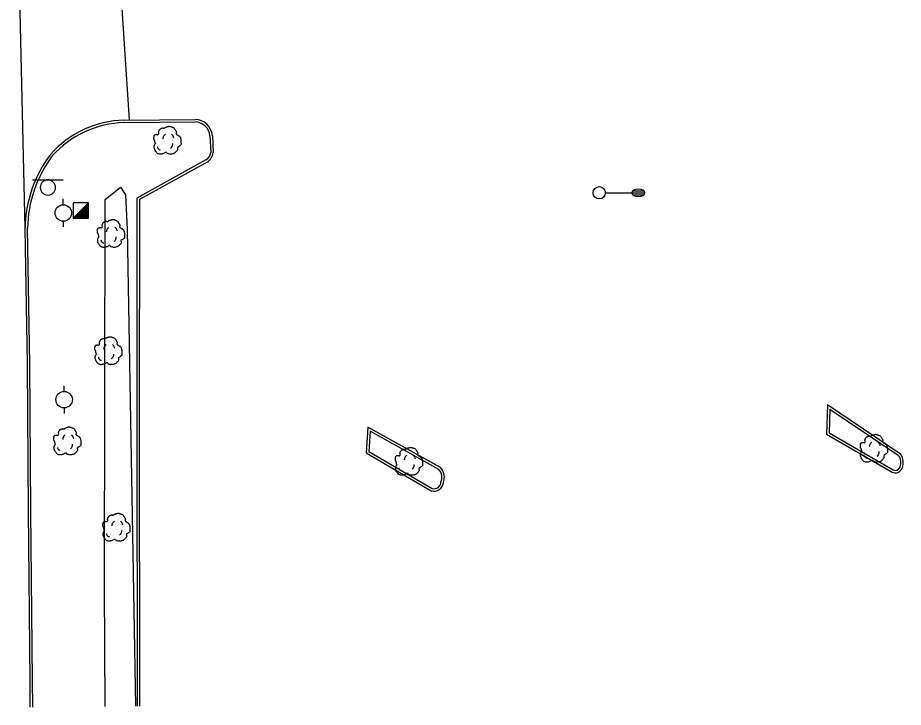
# Model space of a CAD drawing. Extents: x 2145380 to 2156929, y 139568 to 149130.
# Drawn here: x 2145673.7 to 2145889.3, y 142445.6 to 142613.5 of the extents above; entities that cross this region are included whole.
import ezdxf

# ---------------------------------------------------------------- set-up
doc = ezdxf.new("R2010")
doc.units = 0
for name, color, linetype in [('TOPO_Asphalt', 7, 'Continuous'), ('TOPO_Curb Back', 7, 'Continuous'), ('TOPO_Light Pole', 7, 'Continuous'), ('TOPO_Misc', 7, 'Continuous'), ('TOPO_Power Pole', 7, 'Continuous'), ('TOPO_Shrub', 7, 'Continuous'), ('TOPO_Sign', 7, 'Continuous'), ('TOPO_Tree', 7, 'Continuous')]:
    doc.layers.add(name, color=color, linetype=linetype)

# ---------------------------------------------------------------- blocks, each defined once
blk = doc.blocks.new('POWPOL')
at = {"layer": 'TOPO_Power Pole'}
for p, q in [((0, 10.2), (0, 17.3)), ((0, -10.2), (0, -17.3))]:
    blk.add_line(p, q, dxfattribs=at)
blk.add_circle((0, 0), 10.2, dxfattribs=at)
blk = doc.blocks.new('LP')
at = {"layer": 'TOPO_Light Pole'}
blk.add_line((3.81, 0), (20.32, 0), dxfattribs=at)
for points in [[(20.32, 0), (27.94, 0)], [(20.32, 0), (23.5, 0)], [(20.83, 1.27), (27.43, 1.27)], [(20.83, 1.27), (23.5, 1.27)], [(23.71, 1.27), (27.43, 1.27)], [(23.71, 0), (27.94, 0)], [(20.83, -1.27), (27.43, -1.27)], [(20.83, -1.27), (23.5, -1.27)], [(23.71, -1.27), (27.43, -1.27)]]:
    blk.add_lwpolyline(points, dxfattribs=at)
blk.add_circle((0, 0), 3.81, dxfattribs=at)
blk.add_ellipse((24.13, 0), major_axis=(3.81, 0), ratio=0.666667, dxfattribs=at)
blk = doc.blocks.new('TREE')
at = {"layer": 'TOPO_Tree'}
for points in [[(-14.1, -0.4), (-14.2, 0.5), (-14.4, 1.4), (-14.6, 2.3), (-14.8, 3.2), (-15.5, 4), (-15.7, 4.9), (-15.8, 5.6), (-15.7, 6.3), (-15.7, 7), (-15.6, 7.9), (-15.7, 8.8), (-15.1, 9.7), (-14.6, 10.4), (-13.8, 10.5), (-13, 10.7), (-12.2, 11), (-11.1, 10), (-10.4, 10.7), (-9.4, 11.7), (-10.3, 13.3), (-9.8, 14.4), (-9.6, 15.1), (-9.3, 15.9), (-8.8, 16.5), (-8.2, 17.3), (-7.5, 17.7), (-6.7, 18.1), (-6.1, 18.4), (-5.6, 18.6), (-5.1, 18.7), (-4.5, 18.7), (-4, 18.5), (-3.5, 18.1)], [(-4.2, 5.1), (-4.5, 6.1), (-4.3, 7.2), (-3.8, 8.2), (-3.3, 9.3), (-2.7, 10.3), (-1.6, 11)], [(-3.5, 17.6), (-3.1, 18.3), (-2.6, 18.8), (-1.9, 19.2), (-1, 19.7), (-0.2, 20), (0.7, 20.2), (1.6, 20.5), (2.5, 20.8), (3.4, 20.8), (4.1, 20.7), (4.8, 20.5), (5.5, 20.2), (6.4, 19.9), (7.3, 19.7), (8.2, 19.2), (9.4, 18.4), (10, 17.2), (10.8, 16), (11.2, 15.3), (11.6, 14.6), (11.9, 13.9), (12.2, 13.1), (11.4, 12), (11.9, 11.2), (12, 11), (12.2, 10.9), (12.4, 10.7), (12.9, 10.4), (13.5, 10), (14, 9.7), (14.7, 9.2), (15.4, 8.7), (16.1, 8.1), (16.7, 7.5), (16.9, 6.7), (17.1, 6), (17.6, 4.4), (17.7, 2.8), (17.7, 1.2), (17.7, -0.2), (17.8, -2.2), (16.6, -3), (15.5, -3.8), (14.3, -4.6), (13.2, -5.3)], [(5.9, 11.2), (6.5, 10.7), (7, 10.2), (7.4, 9.5), (7.9, 8.6), (8.3, 7.6), (8.5, 6.6)], [(13.2, -5.3), (13.3, -5.8), (13.4, -6.3), (13.4, -6.7), (13.8, -8.5), (12.2, -10), (10.8, -11.5), (10, -12.3), (9.1, -12.8), (8.2, -13.1), (6, -13.8), (3.3, -13.6), (1.3, -13.1), (0.5, -12.9), (-0.1, -11.4), (-0.8, -11.5), (-2, -11.6), (-3.3, -12.8), (-4.5, -13.1), (-6.1, -13.5), (-7.8, -14), (-9.3, -13.6), (-11.4, -13.1), (-12.8, -11.4), (-14.1, -9.4), (-15.3, -7.3), (-15.6, -5.1), (-15.1, -3), (-14.9, -1.9), (-13.9, -0.8), (-13.5, 0.1)], [(-11.4, -4.5), (-11.5, -5.4), (-11, -6.3), (-10.1, -7.2), (-9.3, -8), (-8.5, -8.3), (-7.7, -8.1)], [(4.8, -6.3), (5.7, -5.7), (6.3, -4.9), (6.8, -3.9), (7.4, -2.8), (7.6, -1.7), (7.5, -0.6)]]:
    blk.add_open_spline(points, degree=3, dxfattribs=at)

msp = doc.modelspace()

# ---------------------------------------------------------------- linework, layer by layer
at = {"layer": 'TOPO_Asphalt'}
for p, q in [((2145675.51, 142562.24), (2145673.71, 142641.34)), ((2145698.89, 142618.25), (2145700.85, 142588.57))]:
    msp.add_line(p, q, dxfattribs=at)
at = {"layer": 'TOPO_Curb Back'}
for p, q in [((2145870.8, 142519.19), (2145870.57, 142512.07)), ((2145888.3, 142507.39), (2145870.8, 142519.19)), ((2145871.37, 142518.09), (2145871.18, 142512.41)), ((2145887.98, 142506.89), (2145871.37, 142518.09)), ((2145758.94, 142513.8), (2145758.56, 142507.51)), ((2145776.61, 142503.96), (2145758.94, 142513.8)), ((2145759.49, 142512.81), (2145759.18, 142507.84)), ((2145776.24, 142503.48), (2145759.49, 142512.81)), ((2145870.57, 142512.07), (2145886.53, 142502.81)), ((2145871.18, 142512.41), (2145886.79, 142503.35)), ((2145758.56, 142507.51), (2145774.38, 142498.24)), ((2145759.18, 142507.84), (2145774.61, 142498.8))]:
    msp.add_line(p, q, dxfattribs=at)
for points in [[(2145699.58, 142588.56), (2145716.91, 142588.73)], [(2145699.59, 142587.96), (2145716.9, 142588.13)], [(2145720.5, 142584.71), (2145720.69, 142580.67)], [(2145721.1, 142584.75), (2145721.3, 142580.65)], [(2145719.52, 142578.84), (2145702.72, 142569.56), (2145702.68, 142516.03), (2145702.77, 142445.85)], [(2145719.82, 142578.32), (2145703.32, 142569.2), (2145703.28, 142516.03), (2145703.37, 142445.86)], [(2145676.76, 142445.56), (2145676.72, 142452.1), (2145676.3, 142493.33), (2145676.09, 142529.13), (2145675.51, 142562.24)], [(2145677.36, 142445.57), (2145677.32, 142452.1), (2145676.9, 142493.34), (2145676.69, 142529.14), (2145676.11, 142562.24)]]:
    msp.add_lwpolyline(points, dxfattribs=at)
for centre, radius, start, end in [((2145700.36, 142563.53), 25.04, 91.7884, 138.2739), ((2145716.75, 142584.36), 4.37, 5.1417, 87.8787), ((2145700.36, 142563.53), 24.44, 91.8034, 138.2169), ((2145716.75, 142584.36), 3.77, 5.3263, 87.6732), ((2145705.99, 142561.81), 30.49, 142.9179, 179.1929), ((2145705.99, 142561.81), 29.89, 142.9646, 179.1747), ((2145718.24, 142580.95), 2.46, 301.2397, 353.5402), ((2145718.24, 142580.95), 3.06, 301.0017, 354.4909), ((2145887.32, 142505.79), 1.27, 4.8573, 58.964), ((2145887.32, 142505.79), 1.87, 6.023, 58.4439), ((2145885.18, 142505.19), 3.48, 338.7373, 11.7384), ((2145885.18, 142505.19), 4.08, 338.146, 11.2605), ((2145774.04, 142501.55), 2.92, 336.596, 41.2717), ((2145774.04, 142501.55), 3.52, 338.2215, 43.0335), ((2145887.27, 142504.59), 1.93, 247.4174, 331.647), ((2145887.27, 142504.59), 1.33, 248.9606, 330.2583), ((2145774.98, 142500.51), 2.35, 255.2811, 353.512), ((2145774.98, 142500.51), 1.75, 257.7875, 356.0881)]:
    msp.add_arc(centre, radius, start, end, dxfattribs=at)
at = {"layer": 'TOPO_Misc'}
for p, q in [((2145687.23, 142564.66), (2145690.97, 142568.41)), ((2145689.25, 142566.69), (2145690.97, 142566.69)), ((2145689.44, 142566.88), (2145690.97, 142566.88)), ((2145689.63, 142567.07), (2145690.97, 142567.07)), ((2145689.82, 142567.26), (2145690.97, 142567.26)), ((2145690, 142567.44), (2145690.97, 142567.44)), ((2145690.19, 142567.63), (2145690.97, 142567.63)), ((2145690.38, 142567.82), (2145690.97, 142567.82)), ((2145690.57, 142568), (2145690.97, 142568)), ((2145690.76, 142568.19), (2145690.97, 142568.19)), ((2145690.94, 142568.37), (2145690.97, 142568.37)), ((2145687.39, 142564.82), (2145690.98, 142564.82)), ((2145687.58, 142565.02), (2145690.98, 142565.02)), ((2145687.76, 142565.2), (2145690.98, 142565.2)), ((2145687.95, 142565.39), (2145690.98, 142565.39)), ((2145688.14, 142565.57), (2145690.98, 142565.57)), ((2145688.33, 142565.76), (2145690.98, 142565.76)), ((2145688.52, 142565.95), (2145690.98, 142565.95)), ((2145688.7, 142566.13), (2145690.97, 142566.13)), ((2145688.89, 142566.32), (2145690.97, 142566.32)), ((2145689.07, 142566.51), (2145690.97, 142566.51))]:
    msp.add_line(p, q, dxfattribs=at)
msp.add_lwpolyline([(2145690.98, 142564.67), (2145690.97, 142568.41), (2145687.23, 142568.41), (2145687.23, 142564.66), (2145690.98, 142564.67)], dxfattribs=at)
at = {"layer": 'TOPO_Shrub'}
msp.add_lwpolyline([(2145695.02, 142445.76), (2145694.83, 142474.71), (2145694.96, 142569.2), (2145698.7, 142572.25), (2145699.98, 142570.38), (2145700.32, 142561.91), (2145702.35, 142445.84)], dxfattribs=at)
at = {"layer": 'TOPO_Sign'}
for points in [[(2145677.3, 142574.01), (2145684.8, 142574.02)], [(2145681.05, 142574.01), (2145681.05, 142574.01)], [(2145679.19, 142572.14), (2145679.19, 142572.14)], [(2145682.92, 142572.14), (2145682.92, 142572.14)], [(2145681.05, 142570.27), (2145681.05, 142570.27)]]:
    msp.add_lwpolyline(points, dxfattribs=at)
for start, end in [(90, 180), (360, 90), (180, 270), (270, 0)]:
    msp.add_arc((2145681.05, 142572.14), 1.87, start, end, dxfattribs=at)

# ---------------------------------------------------------------- block references
at = {"layer": 'TOPO_Light Pole', "xscale": 0.39370000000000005, "yscale": 0.3937000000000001}
msp.add_blockref('LP', (2145815.27, 142570.84), dxfattribs=at)
at = {"layer": 'TOPO_Power Pole', "xscale": 0.19685000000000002, "yscale": 0.19685000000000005}
for p in [(2145684.81, 142565.94), (2145685, 142520.47)]:
    msp.add_blockref('POWPOL', p, dxfattribs=at)
at = {"layer": 'TOPO_Tree', "xscale": 0.19685000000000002, "yscale": 0.19685000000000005}
for p in [(2145709.97, 142582.95), (2145696.22, 142560.25), (2145695.59, 142531.7), (2145685.6, 142509.73), (2145881.91, 142507.94), (2145768.74, 142504.77), (2145697.55, 142488.72)]:
    msp.add_blockref('TREE', p, dxfattribs=at)

doc.saveas('drawing.dxf')
